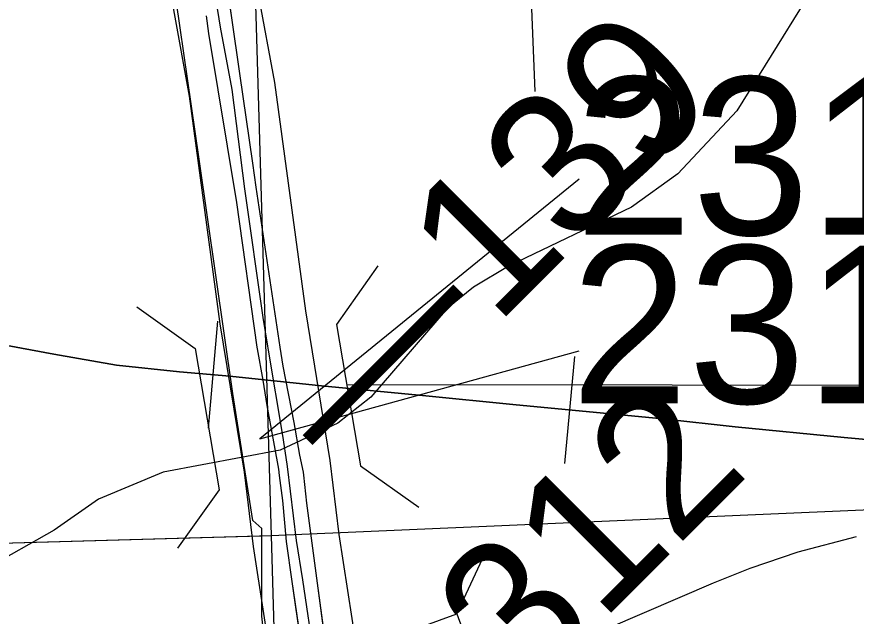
# Model space of a CAD drawing. Extents: x 128.7 to 185.5, y -21.4 to 12.6.
# Drawn here: x 151.103 to 151.689, y -10.245 to -9.827 of the extents above; entities that cross this region are included whole.
import ezdxf

# ---------------------------------------------------------------- set-up
doc = ezdxf.new("R2010")
doc.units = 0
for name, color, linetype in [('tdCoCityStreetMajor', 7, 'Continuous'), ('tdCoCityStreetMinor', 7, 'Continuous'), ('tdCoCorpBndry', 7, 'Continuous'), ('tdCoDivCarto', 7, 'Continuous'), ('tdCoHydroRiver', 7, 'Continuous'), ('tdCoPriCL', 7, 'Continuous'), ('tdCoPriDiv', 7, 'Continuous'), ('tdCoPrimary', 7, 'Continuous'), ('tdCoRRCL', 7, 'Continuous'), ('tdCoSectLine', 7, 'Continuous'), ('tdCoSectLinePart', 7, 'Continuous'), ('tdCoStrucDivPri', 7, 'Continuous'), ('tdCoStrucNonDivPri', 7, 'Continuous'), ('tdCoStrucPriMaintName', 7, 'Continuous'), ('tdStHwyPriRefPost1', 7, 'Continuous')]:
    doc.layers.add(name, color=color, linetype=linetype)

msp = doc.modelspace()

# ---------------------------------------------------------------- linework, layer by layer
at = {"layer": 'tdCoCityStreetMajor'}
msp.add_lwpolyline([(151.28356, -10.34293), (151.29054, -10.34029), (151.31208, -10.33244), (151.3195, -10.32973), (151.32789, -10.32667), (151.32916, -10.32621), (151.35343, -10.31736), (151.44393, -10.28382), (151.51643, -10.25349), (151.58943, -10.22217), (151.61508, -10.21181), (151.64861, -10.20047), (151.68914, -10.18978)], dxfattribs=at)
at = {"layer": 'tdCoCityStreetMinor'}
msp.add_lwpolyline([(151.46508, -9.87933), (151.46163, -9.79253), (151.45969, -9.74158)], dxfattribs=at)
at = {"layer": 'tdCoCorpBndry'}
msp.add_lwpolyline([(151.30865, -10.91646), (151.20422, -10.78763), (151.1991, -10.77002), (151.19635, -10.74834), (151.19605, -10.72697), (151.19863, -10.70569), (151.20529, -10.68476), (151.21301, -10.66802), (151.22247, -10.65368), (151.23211, -10.64083), (151.24519, -10.62659), (151.26143, -10.61174), (151.27278, -10.60295), (151.28806, -10.59203), (151.29281, -10.58916), (151.28356, -10.34293), (151.28269, -10.31993), (151.27448, -10.24545), (151.27438, -10.18417), (151.26802, -10.17854), (151.2541, -10.08997), (151.23058, -9.92666), (151.20663, -9.76082)], dxfattribs=at)
at = {"layer": 'tdCoDivCarto'}
for p, q in [((151.25351, -9.82806), (151.24533, -9.7709)), ((151.23546, -9.8265), (151.23719, -9.83896)), ((151.25907, -9.86694), (151.25351, -9.82806)), ((151.23719, -9.83896), (151.25667, -9.95684)), ((151.26802, -9.92947), (151.25907, -9.86694)), ((151.27051, -9.94613), (151.26802, -9.92947)), ((151.28724, -10.05776), (151.27051, -9.94613)), ((151.25667, -9.95684), (151.27098, -10.0577)), ((151.27098, -10.0577), (151.2712, -10.05894)), ((151.2712, -10.05894), (151.27514, -10.08066)), ((151.28922, -10.07102), (151.28724, -10.05776)), ((151.29692, -10.11038), (151.28922, -10.07102)), ((151.27514, -10.08066), (151.2778, -10.09846)), ((151.2778, -10.09846), (151.28594, -10.14294)), ((151.30089, -10.1331), (151.29692, -10.11038)), ((151.30335, -10.14484), (151.30089, -10.1331)), ((151.28594, -10.14294), (151.28651, -10.14733)), ((151.30361, -10.14709), (151.30335, -10.14484)), ((151.30581, -10.16661), (151.30361, -10.14709)), ((151.28651, -10.14733), (151.28878, -10.16471)), ((151.28878, -10.16471), (151.29144, -10.19334)), ((151.31314, -10.22244), (151.30581, -10.16661)), ((151.29144, -10.19334), (151.29541, -10.22114)), ((151.29541, -10.22114), (151.30165, -10.26495)), ((151.32124, -10.28072), (151.31314, -10.22244))]:
    msp.add_line(p, q, dxfattribs=at)
for points in [[(151.25351, -9.82806), (151.24533, -9.7709), (151.23969, -9.73323)], [(151.25351, -9.82806), (151.24533, -9.7709), (151.23969, -9.73323)], [(151.25351, -9.82806), (151.24533, -9.7709), (151.23969, -9.73323)], [(151.23546, -9.8265), (151.23719, -9.83896), (151.25667, -9.95684), (151.27098, -10.0577), (151.2712, -10.05894), (151.27514, -10.08066), (151.2778, -10.09846), (151.28594, -10.14294), (151.28651, -10.14733), (151.28878, -10.16471), (151.29144, -10.19334), (151.29541, -10.22114)], [(151.23546, -9.8265), (151.23719, -9.83896), (151.25667, -9.95684), (151.27098, -10.0577), (151.2712, -10.05894), (151.27514, -10.08066), (151.2778, -10.09846), (151.28594, -10.14294), (151.28651, -10.14733), (151.28878, -10.16471), (151.29144, -10.19334), (151.29541, -10.22114)], [(151.23546, -9.8265), (151.23719, -9.83896), (151.25667, -9.95684), (151.27098, -10.0577), (151.2712, -10.05894), (151.27514, -10.08066), (151.2778, -10.09846), (151.28594, -10.14294), (151.28651, -10.14733), (151.28878, -10.16471), (151.29144, -10.19334), (151.29541, -10.22114)], [(151.27051, -9.94613), (151.26802, -9.92947), (151.25907, -9.86694), (151.25351, -9.82806)], [(151.27051, -9.94613), (151.26802, -9.92947), (151.25907, -9.86694), (151.25351, -9.82806)], [(151.27051, -9.94613), (151.26802, -9.92947), (151.25907, -9.86694), (151.25351, -9.82806)], [(151.33032, -10.34346), (151.32789, -10.32667), (151.32124, -10.28072), (151.31314, -10.22244), (151.30581, -10.16661), (151.30361, -10.14709), (151.30335, -10.14484), (151.30089, -10.1331), (151.29692, -10.11038), (151.28922, -10.07102), (151.28724, -10.05776), (151.27051, -9.94613)], [(151.33032, -10.34346), (151.32789, -10.32667), (151.32124, -10.28072), (151.31314, -10.22244), (151.30581, -10.16661), (151.30361, -10.14709), (151.30335, -10.14484), (151.30089, -10.1331), (151.29692, -10.11038), (151.28922, -10.07102), (151.28724, -10.05776), (151.27051, -9.94613)], [(151.33032, -10.34346), (151.32789, -10.32667), (151.32124, -10.28072), (151.31314, -10.22244), (151.30581, -10.16661), (151.30361, -10.14709), (151.30335, -10.14484), (151.30089, -10.1331), (151.29692, -10.11038), (151.28922, -10.07102), (151.28724, -10.05776), (151.27051, -9.94613)], [(151.29541, -10.22114), (151.30165, -10.26495), (151.30967, -10.31648), (151.31208, -10.33244), (151.32329, -10.40647)], [(151.29541, -10.22114), (151.30165, -10.26495), (151.30967, -10.31648), (151.31208, -10.33244), (151.32329, -10.40647)], [(151.29541, -10.22114), (151.30165, -10.26495), (151.30967, -10.31648), (151.31208, -10.33244), (151.32329, -10.40647)]]:
    msp.add_lwpolyline(points, dxfattribs=at)
at = {"layer": 'tdCoHydroRiver'}
msp.add_lwpolyline([(151.65354, -9.81545), (151.60569, -9.89284), (151.56459, -9.93687), (151.53224, -9.96007), (151.44683, -10.00089), (151.42209, -10.01594), (151.40365, -10.03077), (151.35053, -10.09257), (151.32748, -10.11072), (151.28709, -10.12947), (151.20554, -10.1449), (151.16042, -10.1638), (151.12959, -10.18538), (151.08158, -10.21228)], dxfattribs=at)
at = {"layer": 'tdCoPriCL'}
msp.add_lwpolyline([(151.23394, -9.74949), (151.24223, -9.81569), (151.24533, -9.83461), (151.25348, -9.8779), (151.26234, -9.9473), (151.2751, -10.03698), (151.27832, -10.05693), (151.2788, -10.05987), (151.2889, -10.11944), (151.29177, -10.13927), (151.292, -10.14086), (151.29835, -10.19257), (151.30286, -10.22002), (151.31912, -10.32973), (151.31978, -10.33417), (151.33168, -10.40514)], dxfattribs=at)
at = {"layer": 'tdCoPriDiv'}
for points in [[(151.21655, -7.12533), (151.22748, -7.54254), (151.23381, -7.73016), (151.23532, -7.86382), (151.22573, -8.1794), (151.22162, -8.26095), (151.21667, -8.53369), (151.20273, -8.92754), (151.19962, -9.05122), (151.19881, -9.12045), (151.19405, -9.21277), (151.19671, -9.29801), (151.20404, -9.35417), (151.22635, -9.50135), (151.26366, -9.74537), (151.27193, -9.8114), (151.28313, -9.87322), (151.30476, -10.03248), (151.32174, -10.13688), (151.32805, -10.18831), (151.34009, -10.2666)], [(151.28294, -10.29022), (151.26865, -10.19684), (151.26227, -10.14484), (151.24544, -10.04148), (151.22383, -9.88258), (151.21253, -9.81998), (151.20423, -9.75361), (151.1772, -9.58245), (151.15782, -9.4456), (151.15798, -9.44657), (151.14466, -9.36287), (151.13691, -9.3035), (151.13404, -9.21189), (151.13886, -9.11766), (151.13961, -9.05022), (151.14274, -8.92603), (151.15668, -8.53217), (151.16164, -8.25891), (151.16578, -8.17689), (151.17531, -7.86348), (151.17382, -7.73142), (151.16751, -7.5445), (151.15656, -7.12668)]]:
    msp.add_lwpolyline(points, dxfattribs=at)
at = {"layer": 'tdCoPrimary'}
for points in [[(151.33032, -10.34346), (151.32789, -10.32667), (151.32124, -10.28072), (151.31314, -10.22244), (151.30581, -10.16661), (151.30361, -10.14709), (151.30335, -10.14484), (151.30089, -10.1331), (151.29692, -10.11038), (151.28922, -10.07102), (151.28724, -10.05776), (151.27051, -9.94613), (151.26802, -9.92947), (151.25907, -9.86694), (151.25351, -9.82806), (151.24533, -9.7709), (151.23969, -9.73323), (151.22412, -9.6291), (151.20982, -9.53366), (151.2056, -9.50525), (151.20059, -9.47147), (151.19708, -9.44779), (151.19691, -9.44666)], [(151.25351, -9.82806), (151.24533, -9.7709), (151.23969, -9.73323)], [(151.25351, -9.82806), (151.24533, -9.7709), (151.23969, -9.73323)], [(151.23546, -9.8265), (151.23719, -9.83896), (151.25667, -9.95684), (151.27098, -10.0577), (151.2712, -10.05894), (151.27514, -10.08066), (151.2778, -10.09846), (151.28594, -10.14294), (151.28651, -10.14733), (151.28878, -10.16471), (151.29144, -10.19334), (151.29541, -10.22114)], [(151.23546, -9.8265), (151.23719, -9.83896), (151.25667, -9.95684), (151.27098, -10.0577), (151.2712, -10.05894), (151.27514, -10.08066), (151.2778, -10.09846), (151.28594, -10.14294), (151.28651, -10.14733), (151.28878, -10.16471), (151.29144, -10.19334), (151.29541, -10.22114)], [(151.23546, -9.8265), (151.23719, -9.83896), (151.25667, -9.95684), (151.27098, -10.0577), (151.2712, -10.05894), (151.27514, -10.08066), (151.2778, -10.09846), (151.28594, -10.14294), (151.28651, -10.14733), (151.28878, -10.16471), (151.29144, -10.19334), (151.29541, -10.22114), (151.30165, -10.26495), (151.30967, -10.31648), (151.31208, -10.33244), (151.32329, -10.40647), (151.33092, -10.45689), (151.33974, -10.51482), (151.34435, -10.55039)], [(151.27051, -9.94613), (151.26802, -9.92947), (151.25907, -9.86694), (151.25351, -9.82806)], [(151.27051, -9.94613), (151.26802, -9.92947), (151.25907, -9.86694), (151.25351, -9.82806)], [(151.33032, -10.34346), (151.32789, -10.32667), (151.32124, -10.28072), (151.31314, -10.22244), (151.30581, -10.16661), (151.30361, -10.14709), (151.30335, -10.14484), (151.30089, -10.1331), (151.29692, -10.11038), (151.28922, -10.07102), (151.28724, -10.05776), (151.27051, -9.94613)], [(151.33032, -10.34346), (151.32789, -10.32667), (151.32124, -10.28072), (151.31314, -10.22244), (151.30581, -10.16661), (151.30361, -10.14709), (151.30335, -10.14484), (151.30089, -10.1331), (151.29692, -10.11038), (151.28922, -10.07102), (151.28724, -10.05776), (151.27051, -9.94613)], [(151.29541, -10.22114), (151.30165, -10.26495), (151.30967, -10.31648), (151.31208, -10.33244), (151.32329, -10.40647)], [(151.29541, -10.22114), (151.30165, -10.26495), (151.30967, -10.31648), (151.31208, -10.33244), (151.32329, -10.40647)]]:
    msp.add_lwpolyline(points, dxfattribs=at)
at = {"layer": 'tdCoRRCL'}
for p, q in [((151.23714, -10.11433), (151.24368, -10.03962)), ((151.48565, -10.13884), (151.49276, -10.06418))]:
    msp.add_line(p, q, dxfattribs=at)
for points in [[(151.33357, -10.0837), (152.24203, -10.08478), (153.51477, -10.03103), (154.78751, -9.97727), (156.27636, -9.97666), (156.8749, -10.03969)], [(151.75023, -10.12709), (151.6805, -10.1208), (151.60448, -10.1132), (151.55415, -10.1077), (151.44956, -10.09773), (151.38874, -10.09171), (151.31613, -10.08463), (151.252, -10.07799), (151.21704, -10.07493), (151.173, -10.07021), (151.12922, -10.06261), (151.09672, -10.05658)], [(151.09672, -10.05658), (151.12922, -10.06261), (151.173, -10.07021), (151.21704, -10.07493), (151.252, -10.07799), (151.31613, -10.08463), (151.38874, -10.09171), (151.44956, -10.09773), (151.55415, -10.1077), (151.60448, -10.1132), (151.6805, -10.1208), (151.75023, -10.12709)]]:
    msp.add_lwpolyline(points, dxfattribs=at)
at = {"layer": 'tdCoSectLine'}
for points in [[(151.25117, -9.18021), (151.28091, -10.18908)], [(151.28091, -10.18908), (152.28909, -10.14543)], [(150.27944, -10.21744), (151.28091, -10.18908)], [(151.28091, -10.18908), (151.30954, -11.18298)]]:
    msp.add_lwpolyline(points, dxfattribs=at)
at = {"layer": 'tdCoSectLinePart'}
msp.add_lwpolyline([(150.30908, -10.2166), (151.27401, -10.18928)], dxfattribs=at)
at = {"layer": 'tdCoStrucDivPri'}
for points in [[(151.3554, -10.0011), (151.32646, -10.04187), (151.34318, -10.14046), (151.38395, -10.16941)], [(151.1871, -10.02965), (151.22787, -10.0586), (151.24459, -10.15719), (151.21565, -10.19796)]]:
    msp.add_lwpolyline(points, dxfattribs=at)
at = {"layer": 'tdCoStrucNonDivPri'}
msp.add_line((151.41049, -10.2437), (151.43159, -10.19837), dxfattribs=at)
msp.add_lwpolyline([(151.20221, -10.31966), (151.41049, -10.2437), (151.44475, -10.33764), (151.23647, -10.4136)], close=True, dxfattribs=at)
at = {"layer": 'tdCoStrucPriMaintName'}
msp.add_lwpolyline([(151.49583, -9.94044), (151.27301, -10.12159), (151.49583, -10.06028)], dxfattribs=at)
msp.add_lwpolyline([(151.49583, -9.94044), (151.27301, -10.12159), (151.49583, -10.06028)], dxfattribs=at)
msp.add_lwpolyline([(151.49583, -9.94044), (151.27301, -10.12159), (151.49583, -10.06028)], dxfattribs=at)

# ---------------------------------------------------------------- texts
for s, p in [('23117R030', (151.49278, -9.97935)), ('23117R030', (151.49278, -9.97935)), ('23117R030', (151.49278, -9.97935)), ('23117L030', (151.49005, -10.09689)), ('23117L030', (151.49005, -10.09689)), ('23117L030', (151.49005, -10.09689))]:
    msp.add_text(s, height=0.11, dxfattribs=at).set_placement(p)
at = {"layer": 'tdStHwyPriRefPost1'}
for s, p in [('‒‒139', (151.33239, -10.14859)), ('‒‒312', (151.35313, -10.40788))]:
    msp.add_text(s, height=0.1, rotation=45, dxfattribs=at).set_placement(p)

doc.saveas('drawing.dxf')
